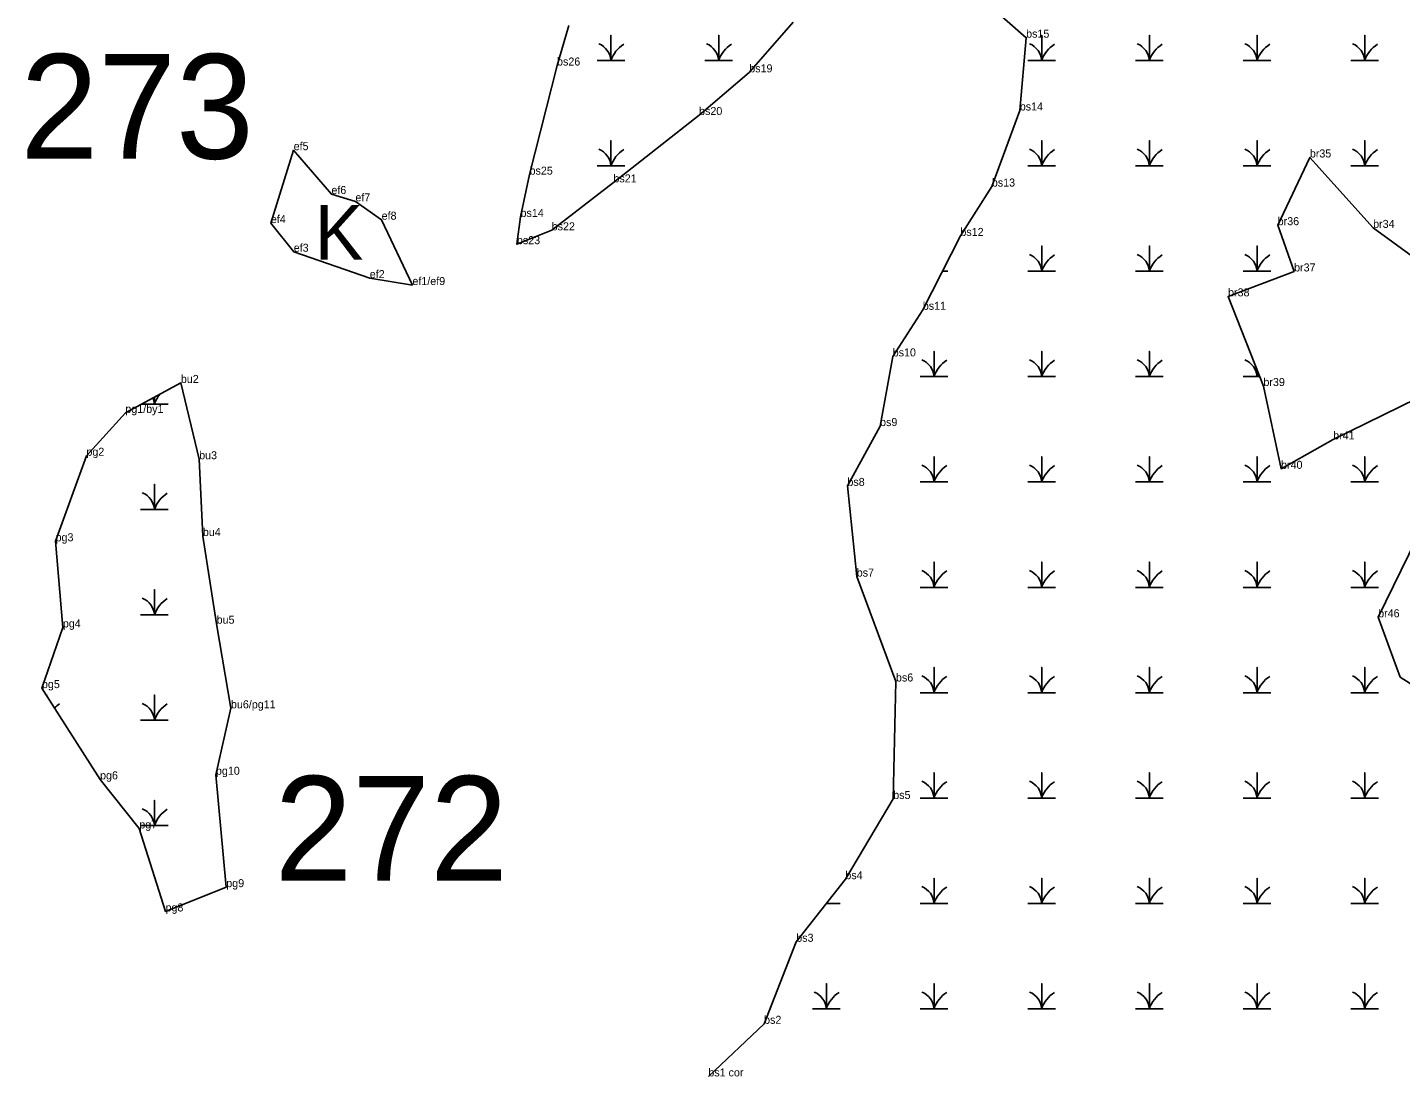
# Model space of a CAD drawing. Extents: x 2072529 to 2268796, y 436423 to 470406.
# Drawn here: x 2232270 to 2233128, y 437812 to 438467 of the extents above; entities that cross this region are included whole.
import ezdxf

# ---------------------------------------------------------------- set-up
doc = ezdxf.new("R2010")
doc.units = 0
for name, color, linetype in [('Default', 7, 'Continuous'), ('Exist Environmental Wetland Boundary', 7, 'Continuous'), ('Exist Environmental Wetland Boundary Cogo Comment', 7, 'Continuous'), ('Exist Hydro Swamp or Marsh', 7, 'Continuous'), ('Old_Level_20', 7, 'Continuous')]:
    doc.layers.add(name, color=color, linetype=linetype)

msp = doc.modelspace()

# ---------------------------------------------------------------- linework, layer by layer
at = {"layer": 'Exist Environmental Wetland Boundary'}
for points in [[(2232822.89, 438523.73), (2232894.03, 438461.1), (2232890.09, 438415.64), (2232872.64, 438368.14), (2232852.98, 438337.31), (2232829.52, 438291.16), (2232810.71, 438262.06), (2232802.81, 438218.55), (2232782.42, 438181.19), (2232788.24, 438124.55), (2232812.74, 438059.04), (2232811.03, 437985.67), (2232781.14, 437935.58), (2232750.47, 437896.5), (2232730.38, 437845.27), (2232695.57, 437812.41)], [(2232608.37, 438468.67), (2232601.06, 438443.71), (2232583.9, 438375.57), (2232578.27, 438349.15), (2232576.01, 438332.15), (2232597.72, 438340.8), (2232636.28, 438370.74), (2232689.77, 438412.8), (2232721.11, 438439.44), (2232748.56, 438470.74)], [(2233157.54, 438308.25), (2233110.77, 438342.31), (2233071.24, 438386.3), (2233051.16, 438344), (2233061.4, 438315.12), (2233020.17, 438299.55), (2233042.25, 438243.55), (2233053.27, 438191.86), (2233085.81, 438210.21), (2233137.99, 438235.84)], [(2233147.41, 438167.71), (2233113.9, 438099.14), (2233127.67, 438061.76), (2233162.16, 438039.96)]]:
    msp.add_lwpolyline(points, dxfattribs=at)
for points in [[(2232510.73, 438306.62), (2232484.07, 438310.92), (2232436.59, 438327.42), (2232422.34, 438345.3), (2232436.55, 438390.85), (2232460.12, 438363.46), (2232475.1, 438358.87), (2232491.51, 438347.41)], [(2232331.44, 438226.79), (2232307.12, 438200.03), (2232287.87, 438146.61), (2232292.41, 438092.78), (2232279.35, 438054.92), (2232315.65, 437997.92), (2232340.17, 437967.26), (2232356.53, 437915.43), (2232394.48, 437930.6), (2232388.03, 438000.8), (2232397.4, 438042.28), (2232388.44, 438095.15), (2232379.86, 438149.9), (2232377.53, 438197.84), (2232366.11, 438245.5)]]:
    msp.add_lwpolyline(points, close=True, dxfattribs=at)
at = {"layer": 'Exist Hydro Swamp or Marsh'}
for points in [[(2232626.16, 438446.83), (2232634.76, 438446.83), (2232634.76, 438462.61), (2232634.76, 438446.83), (2232643.36, 438446.83)], [(2232693.41, 438446.83), (2232702.01, 438446.83), (2232702.01, 438462.61), (2232702.01, 438446.83), (2232710.61, 438446.83)], [(2232895.16, 438446.83), (2232903.76, 438446.83), (2232903.76, 438462.61), (2232903.76, 438446.83), (2232912.36, 438446.83)], [(2232962.41, 438446.83), (2232971.01, 438446.83), (2232971.01, 438462.61), (2232971.01, 438446.83), (2232979.61, 438446.83)], [(2233029.66, 438446.83), (2233038.26, 438446.83), (2233038.26, 438462.61), (2233038.26, 438446.83), (2233046.86, 438446.83)], [(2233096.91, 438446.83), (2233105.51, 438446.83), (2233105.51, 438462.61), (2233105.51, 438446.83), (2233114.11, 438446.83)], [(2232626.16, 438381.03), (2232634.76, 438381.03), (2232634.76, 438396.81), (2232634.76, 438381.03), (2232643.36, 438381.03)], [(2232895.16, 438381.03), (2232903.76, 438381.03), (2232903.76, 438396.81), (2232903.76, 438381.03), (2232912.36, 438381.03)], [(2232962.41, 438381.03), (2232971.01, 438381.03), (2232971.01, 438396.81), (2232971.01, 438381.03), (2232979.61, 438381.03)], [(2233029.66, 438381.03), (2233038.26, 438381.03), (2233038.26, 438396.81), (2233038.26, 438381.03), (2233046.86, 438381.03)], [(2233096.91, 438381.03), (2233105.51, 438381.03), (2233105.51, 438396.81), (2233105.51, 438381.03), (2233114.11, 438381.03)], [(2232895.16, 438315.23), (2232903.76, 438315.23), (2232903.76, 438331.01), (2232903.76, 438315.23), (2232912.36, 438315.23)], [(2232962.41, 438315.23), (2232971.01, 438315.23), (2232971.01, 438331.01), (2232971.01, 438315.23), (2232979.61, 438315.23)], [(2233029.66, 438315.23), (2233038.26, 438315.23), (2233038.26, 438331.01), (2233038.26, 438315.23), (2233046.86, 438315.23)], [(2232841.76, 438315.23), (2232845.11, 438315.23)], [(2232827.91, 438249.43), (2232836.51, 438249.43), (2232836.51, 438265.21), (2232836.51, 438249.43), (2232845.11, 438249.43)], [(2232895.16, 438249.43), (2232903.76, 438249.43), (2232903.76, 438265.21), (2232903.76, 438249.43), (2232912.36, 438249.43)], [(2232962.41, 438249.43), (2232971.01, 438249.43), (2232971.01, 438265.21), (2232971.01, 438249.43), (2232979.61, 438249.43)], [(2233029.66, 438249.43), (2233038.26, 438249.43), (2233038.26, 438253.67)], [(2233038.26, 438253.67), (2233038.26, 438249.43), (2233039.93, 438249.43)], [(2232341.52, 438232.23), (2232349.58, 438232.23), (2232349.58, 438236.58)], [(2232349.58, 438236.58), (2232349.58, 438232.23), (2232358.18, 438232.23)], [(2232827.91, 438183.63), (2232836.51, 438183.63), (2232836.51, 438199.41), (2232836.51, 438183.63), (2232845.11, 438183.63)], [(2232895.16, 438183.63), (2232903.76, 438183.63), (2232903.76, 438199.41), (2232903.76, 438183.63), (2232912.36, 438183.63)], [(2232962.41, 438183.63), (2232971.01, 438183.63), (2232971.01, 438199.41), (2232971.01, 438183.63), (2232979.61, 438183.63)], [(2233029.66, 438183.63), (2233038.26, 438183.63), (2233038.26, 438199.41), (2233038.26, 438183.63), (2233046.86, 438183.63)], [(2233096.91, 438183.63), (2233105.51, 438183.63), (2233105.51, 438199.41), (2233105.51, 438183.63), (2233114.11, 438183.63)], [(2232340.98, 438166.43), (2232349.58, 438166.43), (2232349.58, 438182.21), (2232349.58, 438166.43), (2232358.18, 438166.43)], [(2232827.91, 438117.83), (2232836.51, 438117.83), (2232836.51, 438133.61), (2232836.51, 438117.83), (2232845.11, 438117.83)], [(2232895.16, 438117.83), (2232903.76, 438117.83), (2232903.76, 438133.61), (2232903.76, 438117.83), (2232912.36, 438117.83)], [(2232962.41, 438117.83), (2232971.01, 438117.83), (2232971.01, 438133.61), (2232971.01, 438117.83), (2232979.61, 438117.83)], [(2233029.66, 438117.83), (2233038.26, 438117.83), (2233038.26, 438133.61), (2233038.26, 438117.83), (2233046.86, 438117.83)], [(2233096.91, 438117.83), (2233105.51, 438117.83), (2233105.51, 438133.61), (2233105.51, 438117.83), (2233114.11, 438117.83)], [(2232340.98, 438100.63), (2232349.58, 438100.63), (2232349.58, 438116.41), (2232349.58, 438100.63), (2232358.18, 438100.63)], [(2232827.91, 438052.03), (2232836.51, 438052.03), (2232836.51, 438067.81), (2232836.51, 438052.03), (2232845.11, 438052.03)], [(2232895.16, 438052.03), (2232903.76, 438052.03), (2232903.76, 438067.81), (2232903.76, 438052.03), (2232912.36, 438052.03)], [(2232962.41, 438052.03), (2232971.01, 438052.03), (2232971.01, 438067.81), (2232971.01, 438052.03), (2232979.61, 438052.03)], [(2233029.66, 438052.03), (2233038.26, 438052.03), (2233038.26, 438067.81), (2233038.26, 438052.03), (2233046.86, 438052.03)], [(2233096.91, 438052.03), (2233105.51, 438052.03), (2233105.51, 438067.81), (2233105.51, 438052.03), (2233114.11, 438052.03)], [(2232282.33, 438050.23), (2232282.33, 438050.61), (2232282.33, 438050.23)], [(2232340.98, 438034.83), (2232349.58, 438034.83), (2232349.58, 438050.61), (2232349.58, 438034.83), (2232358.18, 438034.83)], [(2232827.91, 437986.23), (2232836.51, 437986.23), (2232836.51, 438002.01), (2232836.51, 437986.23), (2232845.11, 437986.23)], [(2232895.16, 437986.23), (2232903.76, 437986.23), (2232903.76, 438002.01), (2232903.76, 437986.23), (2232912.36, 437986.23)], [(2232962.41, 437986.23), (2232971.01, 437986.23), (2232971.01, 438002.01), (2232971.01, 437986.23), (2232979.61, 437986.23)], [(2233029.66, 437986.23), (2233038.26, 437986.23), (2233038.26, 438002.01), (2233038.26, 437986.23), (2233046.86, 437986.23)], [(2233096.91, 437986.23), (2233105.51, 437986.23), (2233105.51, 438002.01), (2233105.51, 437986.23), (2233114.11, 437986.23)], [(2232340.98, 437969.03), (2232349.58, 437969.03), (2232349.58, 437984.81), (2232349.58, 437969.03), (2232358.18, 437969.03)], [(2232827.91, 437920.43), (2232836.51, 437920.43), (2232836.51, 437936.21), (2232836.51, 437920.43), (2232845.11, 437920.43)], [(2232895.16, 437920.43), (2232903.76, 437920.43), (2232903.76, 437936.21), (2232903.76, 437920.43), (2232912.36, 437920.43)], [(2232962.41, 437920.43), (2232971.01, 437920.43), (2232971.01, 437936.21), (2232971.01, 437920.43), (2232979.61, 437920.43)], [(2233029.66, 437920.43), (2233038.26, 437920.43), (2233038.26, 437936.21), (2233038.26, 437920.43), (2233046.86, 437920.43)], [(2233096.91, 437920.43), (2233105.51, 437920.43), (2233105.51, 437936.21), (2233105.51, 437920.43), (2233114.11, 437920.43)], [(2232769.25, 437920.43), (2232769.26, 437920.43), (2232769.26, 437920.44)], [(2232769.26, 437920.44), (2232769.26, 437920.43), (2232777.86, 437920.43)], [(2232760.66, 437854.63), (2232769.26, 437854.63), (2232769.26, 437870.41), (2232769.26, 437854.63), (2232777.86, 437854.63)], [(2232827.91, 437854.63), (2232836.51, 437854.63), (2232836.51, 437870.41), (2232836.51, 437854.63), (2232845.11, 437854.63)], [(2232895.16, 437854.63), (2232903.76, 437854.63), (2232903.76, 437870.41), (2232903.76, 437854.63), (2232912.36, 437854.63)], [(2232962.41, 437854.63), (2232971.01, 437854.63), (2232971.01, 437870.41), (2232971.01, 437854.63), (2232979.61, 437854.63)], [(2233029.66, 437854.63), (2233038.26, 437854.63), (2233038.26, 437870.41), (2233038.26, 437854.63), (2233046.86, 437854.63)], [(2233096.91, 437854.63), (2233105.51, 437854.63), (2233105.51, 437870.41), (2233105.51, 437854.63), (2233114.11, 437854.63)]]:
    msp.add_lwpolyline(points, dxfattribs=at)
for centre, radius, start, end in [((2232622.49, 438445.95), 12.3, 4.14034, 67.53497), ((2232653, 438440.77), 19.22, 122.12745, 161.62219), ((2232689.74, 438445.95), 12.3, 4.14034, 67.53497), ((2232720.25, 438440.77), 19.22, 122.12745, 161.62219), ((2232891.49, 438445.95), 12.3, 4.14034, 67.53497), ((2232922, 438440.77), 19.22, 122.12745, 161.62219), ((2232958.74, 438445.95), 12.3, 4.14034, 67.53497), ((2232989.25, 438440.77), 19.22, 122.12745, 161.62219), ((2233025.99, 438445.95), 12.3, 4.14034, 67.53497), ((2233056.5, 438440.77), 19.22, 122.12745, 161.62219), ((2233093.24, 438445.95), 12.3, 4.14034, 67.53497), ((2233123.75, 438440.77), 19.22, 122.12745, 161.62219), ((2232622.49, 438380.15), 12.3, 4.14034, 67.53497), ((2232653, 438374.97), 19.22, 122.12745, 161.62219), ((2232891.49, 438380.15), 12.3, 4.14034, 67.53497), ((2232922, 438374.97), 19.22, 122.12745, 161.62219), ((2232958.74, 438380.15), 12.3, 4.14034, 67.53497), ((2232989.25, 438374.97), 19.22, 122.12745, 161.62219), ((2233025.99, 438380.15), 12.3, 4.14034, 67.53497), ((2233056.5, 438374.97), 19.22, 122.12745, 161.62219), ((2233093.24, 438380.15), 12.3, 4.14034, 67.53497), ((2233123.75, 438374.97), 19.22, 122.12745, 161.62219), ((2232891.49, 438314.35), 12.3, 4.14034, 67.53497), ((2232922, 438309.17), 19.22, 122.12745, 161.62219), ((2232958.74, 438314.35), 12.3, 4.14034, 67.53497), ((2232989.25, 438309.17), 19.22, 122.12745, 161.62219), ((2233025.99, 438314.35), 12.3, 4.14034, 67.53497), ((2233056.5, 438309.17), 19.22, 122.12745, 161.62219), ((2232824.24, 438248.55), 12.3, 4.14034, 67.53497), ((2232854.75, 438243.37), 19.22, 122.12745, 161.62219), ((2232891.49, 438248.55), 12.3, 4.14034, 67.53497), ((2232922, 438243.37), 19.22, 122.12745, 161.62219), ((2232958.74, 438248.55), 12.3, 4.14034, 67.53497), ((2232989.25, 438243.37), 19.22, 122.12745, 161.62219), ((2233025.99, 438248.55), 12.3, 4.14034, 67.53497), ((2233056.5, 438243.37), 19.22, 154.86048, 161.62219), ((2232337.32, 438231.35), 12.3, 4.14034, 22.67501), ((2232367.83, 438226.17), 19.22, 140.34776, 161.62219), ((2232824.24, 438182.75), 12.3, 4.14034, 67.53497), ((2232854.75, 438177.57), 19.22, 122.12745, 161.62219), ((2232891.49, 438182.75), 12.3, 4.14034, 67.53497), ((2232922, 438177.57), 19.22, 122.12745, 161.62219), ((2232958.74, 438182.75), 12.3, 4.14034, 67.53497), ((2232989.25, 438177.57), 19.22, 122.12745, 161.62219), ((2233025.99, 438182.75), 12.3, 4.14034, 67.53497), ((2233056.5, 438177.57), 19.22, 122.12745, 161.62219), ((2233093.24, 438182.75), 12.3, 4.14034, 67.53497), ((2233123.75, 438177.57), 19.22, 122.12745, 161.62219), ((2232337.32, 438165.55), 12.3, 4.14034, 67.53497), ((2232367.83, 438160.37), 19.22, 122.12745, 161.62219), ((2232824.24, 438116.95), 12.3, 4.14034, 67.53497), ((2232854.75, 438111.77), 19.22, 122.12745, 161.62219), ((2232891.49, 438116.95), 12.3, 4.14034, 67.53497), ((2232922, 438111.77), 19.22, 122.12745, 161.62219), ((2232958.74, 438116.95), 12.3, 4.14034, 67.53497), ((2232989.25, 438111.77), 19.22, 122.12745, 161.62219), ((2233025.99, 438116.95), 12.3, 4.14034, 67.53497), ((2233056.5, 438111.77), 19.22, 122.12745, 161.62219), ((2233093.24, 438116.95), 12.3, 4.14034, 67.53497), ((2233123.75, 438111.77), 19.22, 122.12745, 161.62219), ((2232337.32, 438099.75), 12.3, 4.14034, 67.53497), ((2232367.83, 438094.57), 19.22, 122.12745, 161.62219), ((2232824.24, 438051.15), 12.3, 4.14034, 67.53497), ((2232854.75, 438045.97), 19.22, 122.12745, 161.62219), ((2232891.49, 438051.15), 12.3, 4.14034, 67.53497), ((2232922, 438045.97), 19.22, 122.12745, 161.62219), ((2232958.74, 438051.15), 12.3, 4.14034, 67.53497), ((2232989.25, 438045.97), 19.22, 122.12745, 161.62219), ((2233025.99, 438051.15), 12.3, 4.14034, 67.53497), ((2233056.5, 438045.97), 19.22, 122.12745, 161.62219), ((2233093.24, 438051.15), 12.3, 4.14034, 67.53497), ((2233123.75, 438045.97), 19.22, 122.12745, 161.62219), ((2232300.58, 438028.77), 19.22, 122.12745, 134.07213), ((2232337.32, 438033.95), 12.3, 4.14034, 67.53497), ((2232367.83, 438028.77), 19.22, 122.12745, 161.62219), ((2232824.24, 437985.35), 12.3, 4.14034, 67.53497), ((2232854.75, 437980.17), 19.22, 122.12745, 161.62219), ((2232891.49, 437985.35), 12.3, 4.14034, 67.53497), ((2232922, 437980.17), 19.22, 122.12745, 161.62219), ((2232958.74, 437985.35), 12.3, 4.14034, 67.53497), ((2232989.25, 437980.17), 19.22, 122.12745, 161.62219), ((2233025.99, 437985.35), 12.3, 4.14034, 67.53497), ((2233056.5, 437980.17), 19.22, 122.12745, 161.62219), ((2233093.24, 437985.35), 12.3, 4.14034, 67.53497), ((2233123.75, 437980.17), 19.22, 122.12745, 161.62219), ((2232337.32, 437968.15), 12.3, 4.14034, 67.53497), ((2232367.83, 437962.97), 19.22, 122.12745, 161.62219), ((2232787.5, 437914.37), 19.22, 122.12745, 122.13594), ((2232824.24, 437919.55), 12.3, 4.14034, 67.53497), ((2232854.75, 437914.37), 19.22, 122.12745, 161.62219), ((2232891.49, 437919.55), 12.3, 4.14034, 67.53497), ((2232922, 437914.37), 19.22, 122.12745, 161.62219), ((2232958.74, 437919.55), 12.3, 4.14034, 67.53497), ((2232989.25, 437914.37), 19.22, 122.12745, 161.62219), ((2233025.99, 437919.55), 12.3, 4.14034, 67.53497), ((2233056.5, 437914.37), 19.22, 122.12745, 161.62219), ((2233093.24, 437919.55), 12.3, 4.14034, 67.53497), ((2233123.75, 437914.37), 19.22, 122.12745, 161.62219), ((2232787.5, 437914.37), 19.22, 161.59456, 161.62219), ((2232756.99, 437919.55), 12.3, 4.14034, 4.16202), ((2232756.99, 437853.75), 12.3, 4.14034, 67.53497), ((2232787.5, 437848.57), 19.22, 122.12745, 161.62219), ((2232824.24, 437853.75), 12.3, 4.14034, 67.53497), ((2232854.75, 437848.57), 19.22, 122.12745, 161.62219), ((2232891.49, 437853.75), 12.3, 4.14034, 67.53497), ((2232922, 437848.57), 19.22, 122.12745, 161.62219), ((2232958.74, 437853.75), 12.3, 4.14034, 67.53497), ((2232989.25, 437848.57), 19.22, 122.12745, 161.62219), ((2233025.99, 437853.75), 12.3, 4.14034, 67.53497), ((2233056.5, 437848.57), 19.22, 122.12745, 161.62219), ((2233093.24, 437853.75), 12.3, 4.14034, 67.53497), ((2233123.75, 437848.57), 19.22, 122.12745, 161.62219)]:
    msp.add_arc(centre, radius, start, end, dxfattribs=at)
at = {"layer": 'Old_Level_20'}
for p, q in [((2232894.03, 438461.1), (2232894.03, 438461.1)), ((2232601.06, 438443.71), (2232601.06, 438443.71)), ((2232721.11, 438439.44), (2232721.11, 438439.44)), ((2232890.09, 438415.64), (2232890.09, 438415.64)), ((2232689.77, 438412.8), (2232689.77, 438412.8)), ((2232436.55, 438390.85), (2232436.55, 438390.85)), ((2233071.24, 438386.3), (2233071.24, 438386.3)), ((2232583.9, 438375.57), (2232583.9, 438375.57)), ((2232636.28, 438370.74), (2232636.28, 438370.74)), ((2232872.64, 438368.14), (2232872.64, 438368.14)), ((2232460.12, 438363.46), (2232460.12, 438363.46)), ((2232475.1, 438358.87), (2232475.1, 438358.87)), ((2232491.51, 438347.41), (2232491.51, 438347.41)), ((2232578.27, 438349.15), (2232578.27, 438349.15)), ((2232422.34, 438345.3), (2232422.34, 438345.3)), ((2232597.72, 438340.8), (2232597.72, 438340.8)), ((2233051.16, 438344), (2233051.16, 438344)), ((2233110.77, 438342.31), (2233110.77, 438342.31)), ((2232576.01, 438332.15), (2232576.01, 438332.15)), ((2232852.98, 438337.31), (2232852.98, 438337.31)), ((2232436.59, 438327.42), (2232436.59, 438327.42)), ((2233061.4, 438315.12), (2233061.4, 438315.12)), ((2232484.07, 438310.92), (2232484.07, 438310.92)), ((2232510.73, 438306.62), (2232510.73, 438306.62)), ((2233020.17, 438299.55), (2233020.17, 438299.55)), ((2232829.52, 438291.16), (2232829.52, 438291.16)), ((2232810.71, 438262.06), (2232810.71, 438262.06)), ((2232366.11, 438245.5), (2232366.11, 438245.5)), ((2233042.25, 438243.55), (2233042.25, 438243.55)), ((2232331.44, 438226.79), (2232331.44, 438226.79)), ((2232802.81, 438218.55), (2232802.81, 438218.55)), ((2233085.81, 438210.21), (2233085.81, 438210.21)), ((2232307.12, 438200.03), (2232307.12, 438200.03)), ((2232377.53, 438197.84), (2232377.53, 438197.84)), ((2233053.27, 438191.86), (2233053.27, 438191.86)), ((2232782.42, 438181.19), (2232782.42, 438181.19)), ((2232379.86, 438149.9), (2232379.86, 438149.9)), ((2232287.87, 438146.61), (2232287.87, 438146.61)), ((2232788.24, 438124.55), (2232788.24, 438124.55)), ((2233113.9, 438099.14), (2233113.9, 438099.14)), ((2232292.41, 438092.78), (2232292.41, 438092.78)), ((2232388.44, 438095.15), (2232388.44, 438095.15)), ((2232812.74, 438059.04), (2232812.74, 438059.04)), ((2233127.67, 438061.76), (2233127.67, 438061.76)), ((2232279.35, 438054.92), (2232279.35, 438054.92)), ((2232397.4, 438042.28), (2232397.4, 438042.28)), ((2232315.65, 437997.92), (2232315.65, 437997.92)), ((2232388.03, 438000.8), (2232388.03, 438000.8)), ((2232811.03, 437985.67), (2232811.03, 437985.67)), ((2232340.17, 437967.26), (2232340.17, 437967.26)), ((2232781.14, 437935.58), (2232781.14, 437935.58)), ((2232394.48, 437930.6), (2232394.48, 437930.6)), ((2232356.53, 437915.43), (2232356.53, 437915.43)), ((2232750.47, 437896.5), (2232750.47, 437896.5)), ((2232730.38, 437845.27), (2232730.38, 437845.27)), ((2232695.57, 437812.41), (2232695.57, 437812.41))]:
    msp.add_line(p, q, dxfattribs=at)

# ---------------------------------------------------------------- texts
at = {"layer": 'Default'}
for s, p in [('273', (2232265.9, 438385.52)), ('272', (2232424.58, 437934.66))]:
    msp.add_text(s, height=65.34, dxfattribs=at).set_placement(p)
at = {"layer": 'Exist Environmental Wetland Boundary Cogo Comment'}
for s, p in [('bs15', (2232894.03, 438461.1)), ('bs26', (2232601.06, 438443.71)), ('bs19', (2232721.11, 438439.44)), ('bs20', (2232689.77, 438412.8)), ('bs14', (2232890.09, 438415.64)), ('ef5', (2232436.55, 438390.85)), ('br35', (2233071.24, 438386.3)), ('bs25', (2232583.9, 438375.57)), ('bs21', (2232636.28, 438370.74)), ('bs13', (2232872.64, 438368.14)), ('ef6', (2232460.12, 438363.46)), ('ef7', (2232475.1, 438358.87)), ('ef4', (2232422.34, 438345.3)), ('ef8', (2232491.51, 438347.41)), ('bs14', (2232578.27, 438349.15)), ('br36', (2233051.16, 438344)), ('br34', (2233110.77, 438342.31)), ('bs22', (2232597.72, 438340.8)), ('bs12', (2232852.98, 438337.31)), ('ef3', (2232436.59, 438327.42)), ('bs23', (2232576.01, 438332.15)), ('ef2', (2232484.07, 438310.92)), ('br37', (2233061.4, 438315.12)), ('ef1/ef9', (2232510.73, 438306.62)), ('br38', (2233020.17, 438299.55)), ('bs11', (2232829.52, 438291.16)), ('bs10', (2232810.71, 438262.06)), ('bu2', (2232366.11, 438245.5)), ('br39', (2233042.25, 438243.55)), ('pg1/by1', (2232331.44, 438226.79)), ('bs9', (2232802.81, 438218.55)), ('br41', (2233085.81, 438210.21)), ('pg2', (2232307.12, 438200.03)), ('bu3', (2232377.53, 438197.84)), ('br40', (2233053.27, 438191.86)), ('bs8', (2232782.42, 438181.19)), ('pg3', (2232287.87, 438146.61)), ('bu4', (2232379.86, 438149.9)), ('bs7', (2232788.24, 438124.55)), ('bu5', (2232388.44, 438095.15)), ('br46', (2233113.9, 438099.14)), ('pg4', (2232292.41, 438092.78)), ('bs6', (2232812.74, 438059.04)), ('pg5', (2232279.35, 438054.92)), ('bu6/pg11', (2232397.4, 438042.28)), ('pg10', (2232388.03, 438000.8)), ('pg6', (2232315.65, 437997.92)), ('bs5', (2232811.03, 437985.67)), ('pg7', (2232340.17, 437967.26)), ('pg9', (2232394.48, 437930.6)), ('bs4', (2232781.14, 437935.58)), ('pg8', (2232356.53, 437915.43)), ('bs3', (2232750.47, 437896.5)), ('bs2', (2232730.38, 437845.27)), ('bs1 cor', (2232695.57, 437812.41))]:
    msp.add_text(s, height=5, dxfattribs=at).set_placement(p)
at = {"layer": 'Exist Hydro Swamp or Marsh'}
msp.add_text('K', height=34, dxfattribs=at).set_placement((2232449.73, 438322.54))

doc.saveas('drawing.dxf')
